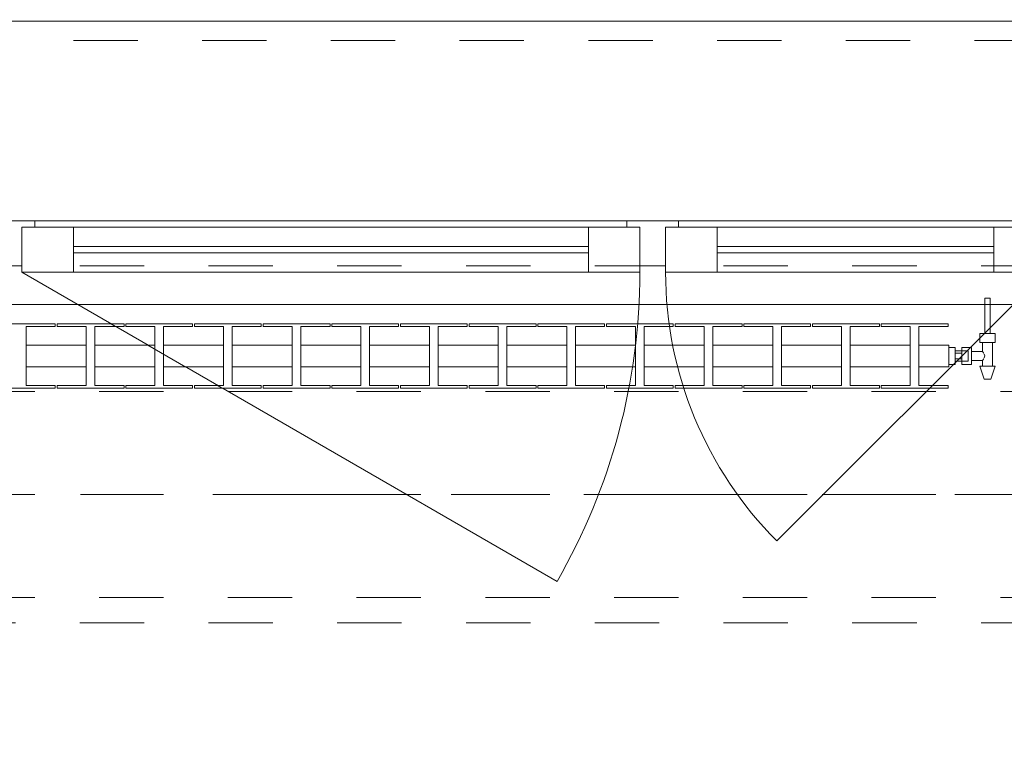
# Model space of a CAD drawing. Header units: metres. Extents: x -3.6 to 84.5, y -11 to 16.8.
# Tile 291 of 656: x 23.5 to 25, y 12.8 to 13.9. Entities that reach past the tile are written whole.
import ezdxf

# ---------------------------------------------------------------- set-up
doc = ezdxf.new("R2010")
doc.units = ezdxf.units.M
doc.header["$MEASUREMENT"] = 0
for name, pattern in [('Achse', [0.2, 0.1, -0.05, 0, -0.05]), ('Strichlinie doppelt', [0.546806, 0.264583, -0.105833, 0.070556, -0.105833]), ('Strichlinie eng', [0.115, 0.075, -0.04]), ('Untersicht', [0.1, 0.075, -0.025]), ('Wipeout_Contour', [1, 0, -1])]:
    doc.linetypes.add(name, pattern=pattern)
for name, color, linetype in [('152 - Bemaßung_ Beschriftung.Ausbau', 7, 'Continuous'), ('451 - Universal.Achsen Raster', 7, 'Continuous'), ('603 - Struktur.Bodenplatte_ Decke Roh', 7, 'Continuous'), ('604 - Struktur.Wand Aussen', 7, 'Continuous'), ('608 - Struktur.Träger', 7, 'Continuous'), ('650 - Abdeckung.Fußboden Aufbau', 7, 'Continuous'), ('801 - HKLSE.Heizung_ Klima_ Lüftung', 7, 'Continuous'), ('Neubau_152 - Bemaßung_ Beschriftung.Ausbau', 7, 'Continuous'), ('Neubau_653 - Abdeckung.TB Verkofferung', 7, 'Continuous')]:
    doc.layers.add(name, color=color, linetype=linetype)
doc.styles.add('ERSTELLTER_STIL_2', font='txt')
doc.dimstyles.new('ERSTELLTER_STIL__1', dxfattribs={"dimtxt": 0.1, "dimasz": 0.0532, "dimexe": 0.18, "dimexo": 0.0625, "dimgap": 0, "dimtad": 1, "dimzin": 0, "dimdsep": 46, "dimtxsty": 'ERSTELLTER_STIL_2', "dimblk": 'ARROWHEAD_2', "dimblk1": 'ARROWHEAD_2', "dimblk2": 'ARROWHEAD_2', "dimcen": 0.09, "dimse1": 1, "dimse2": 1, "dimclrd": 7, "dimclre": 7, "dimclrt": 7, "dimazin": 0, "dimtfac": 1, "dimtdec": 4, "dimtmove": 0, "dimatfit": 3, "dimfxl": 1, "dimtolj": 1, "dimtzin": 0, "dimarcsym": 0})
doc.dimstyles.new('ERSTELLTER_STIL__3', dxfattribs={"dimtxt": 0.1, "dimasz": 0.0532, "dimexe": 0.18, "dimexo": 0.0625, "dimgap": 0, "dimtad": 1, "dimtih": 1, "dimtoh": 1, "dimzin": 0, "dimdsep": 46, "dimtxsty": 'ERSTELLTER_STIL_2', "dimblk": 'ARROWHEAD_2', "dimblk1": 'ARROWHEAD_2', "dimblk2": 'ARROWHEAD_2', "dimcen": 0.09, "dimse1": 1, "dimse2": 1, "dimclrd": 7, "dimclre": 7, "dimclrt": 7, "dimazin": 0, "dimtfac": 1, "dimtdec": 4, "dimtmove": 0, "dimatfit": 3, "dimfxl": 1, "dimtolj": 1, "dimtzin": 0, "dimarcsym": 0})
doc.dimstyles.new('ERSTELLTER_STIL__7', dxfattribs={"dimtxt": 0.18, "dimasz": 0.03648, "dimexe": 0.18, "dimexo": 0.0625, "dimgap": 0, "dimtad": 0, "dimtih": 1, "dimtoh": 1, "dimdec": 4, "dimzin": 0, "dimdsep": 46, "dimcen": 0.09, "dimadec": 0, "dimazin": 0, "dimtfac": 1, "dimtdec": 4, "dimtmove": 0, "dimatfit": 3, "dimldrblk": 'ARROWHEAD_11', "dimfxl": 1, "dimtolj": 1, "dimtzin": 0, "dimarcsym": 0})

# ---------------------------------------------------------------- blocks, each defined once
blk = doc.blocks.new('ARROWHEAD_11')
at = {"color": 0, "linetype": 'Continuous', "lineweight": 0}
blk.add_line((0, 0), (-1, 0), dxfattribs=at)
at = {"color": 0, "linetype": 'Continuous', "lineweight": 0, "const_width": 0.25, "flags": 128}
blk.add_lwpolyline([(-0.125, 0, 1), (0.125, 0, 1)], format="xyb", close=True, dxfattribs=at)
blk = doc.blocks.new('*D335')
at = {"layer": '152 - Bemaßung_ Beschriftung.Ausbau', "color": 7, "linetype": 'Continuous', "lineweight": 5}
for p, q in [((22.74, 14.8025), (22.74, 14.9075)), ((21.5602, 14.89), (21.5198, 14.82)), ((22.7602, 14.89), (22.7198, 14.82)), ((21.54, 14.855), (22.74, 14.855)), ((22.74, 14.855), (25.14, 14.855))]:
    blk.add_line(p, q, dxfattribs=at)
at = {"layer": '152 - Bemaßung_ Beschriftung.Ausbau', "color": 7, "lineweight": 5, "insert": (22.007, 14.875), "char_height": 0.1, "attachment_point": 7, "style": 'ERSTELLTER_STIL_2'}
blk.add_mtext('\\A1;{\\pql;\\fArial|b0|i0|c0|p38;1,20}', dxfattribs=at)
blk = doc.blocks.new('ARROWHEAD_2')
at = {"color": 0, "linetype": 'Continuous', "lineweight": 0}
for p, q in [((-0.378, -0.655), (0.378, 0.655)), ((0, 0), (-1, 0))]:
    blk.add_line(p, q, dxfattribs=at)
blk = doc.blocks.new('*D336')
at = {"layer": '152 - Bemaßung_ Beschriftung.Ausbau', "color": 7, "linetype": 'Continuous', "lineweight": 5}
for p, q in [((25.14, 14.8025), (25.14, 14.9075)), ((22.7602, 14.89), (22.7198, 14.82)), ((25.1602, 14.89), (25.1198, 14.82)), ((22.74, 14.855), (25.14, 14.855)), ((25.14, 14.855), (26.34, 14.855))]:
    blk.add_line(p, q, dxfattribs=at)
at = {"layer": '152 - Bemaßung_ Beschriftung.Ausbau', "color": 7, "lineweight": 5, "char_height": 0.1, "attachment_point": 7, "style": 'ERSTELLTER_STIL_2'}
for s, insert in [('\\A1;{\\pql;\\fArial|b0|i0|c0|p38;2,40}', (23.807, 14.875)), ('\\A1;{\\pql;\\fArial|b0|i0|c0|p38;2,01}', (23.807, 14.735))]:
    blk.add_mtext(s, dxfattribs=dict(at, insert=insert))
blk = doc.blocks.new('*D373')
at = {"layer": '152 - Bemaßung_ Beschriftung.Ausbau', "color": 7, "linetype": 'Continuous', "lineweight": 5}
for p, q in [((22.25, 15.3025), (22.25, 15.4075)), ((22.0502, 15.39), (22.0098, 15.32)), ((22.2702, 15.39), (22.2298, 15.32)), ((22.03, 15.355), (22.25, 15.355)), ((22.25, 15.355), (25.66, 15.355))]:
    blk.add_line(p, q, dxfattribs=at)
at = {"layer": '152 - Bemaßung_ Beschriftung.Ausbau', "color": 7, "lineweight": 5, "insert": (22.0641, 15.375), "char_height": 0.1, "attachment_point": 7, "style": 'ERSTELLTER_STIL_2'}
blk.add_mtext('\\A1;{\\pql;\\fArial|b0|i0|c0|p38;22}', dxfattribs=at)
blk = doc.blocks.new('*D374')
at = {"layer": '152 - Bemaßung_ Beschriftung.Ausbau', "color": 7, "linetype": 'Continuous', "lineweight": 5}
for p, q in [((25.66, 15.3025), (25.66, 15.4075)), ((22.2702, 15.39), (22.2298, 15.32)), ((25.6802, 15.39), (25.6398, 15.32)), ((22.25, 15.355), (25.66, 15.355)), ((25.66, 15.355), (25.795, 15.355))]:
    blk.add_line(p, q, dxfattribs=at)
at = {"layer": '152 - Bemaßung_ Beschriftung.Ausbau', "color": 7, "lineweight": 5, "char_height": 0.1, "attachment_point": 7, "style": 'ERSTELLTER_STIL_2'}
for s, insert in [('\\A1;{\\pql;\\fArial|b0|i0|c0|p38;13\\fArial|b0|i0|c0|p38;\\A1{\\H.66x;\\S5^  ;}}', (25.4379, 15.3733)), ('\\A1;{\\pql;\\fArial|b0|i0|c0|p38;3,41}', (23.721, 15.375))]:
    blk.add_mtext(s, dxfattribs=dict(at, insert=insert))
blk = doc.blocks.new('*D410')
at = {"layer": '152 - Bemaßung_ Beschriftung.Ausbau', "color": 7, "linetype": 'Continuous', "lineweight": 5}
for p, q in [((22.28, 15.8025), (22.28, 15.9075)), ((22.0002, 15.89), (21.9598, 15.82)), ((22.3002, 15.89), (22.2598, 15.82)), ((21.98, 15.855), (22.28, 15.855)), ((22.28, 15.855), (25.58, 15.855))]:
    blk.add_line(p, q, dxfattribs=at)
at = {"layer": '152 - Bemaßung_ Beschriftung.Ausbau', "color": 7, "lineweight": 5, "insert": (22.0541, 15.875), "char_height": 0.1, "attachment_point": 7, "style": 'ERSTELLTER_STIL_2'}
blk.add_mtext('\\A1;{\\pql;\\fArial|b0|i0|c0|p38;30}', dxfattribs=at)
blk = doc.blocks.new('*D411')
at = {"layer": '152 - Bemaßung_ Beschriftung.Ausbau', "color": 7, "linetype": 'Continuous', "lineweight": 5}
for p, q in [((25.58, 15.8025), (25.58, 15.9075)), ((22.3002, 15.89), (22.2598, 15.82)), ((25.6002, 15.89), (25.5598, 15.82)), ((22.28, 15.855), (25.58, 15.855)), ((25.58, 15.855), (25.88, 15.855))]:
    blk.add_line(p, q, dxfattribs=at)
at = {"layer": '152 - Bemaßung_ Beschriftung.Ausbau', "color": 7, "lineweight": 5, "insert": (23.797, 15.875), "char_height": 0.1, "attachment_point": 7, "style": 'ERSTELLTER_STIL_2'}
blk.add_mtext('\\A1;{\\pql;\\fArial|b0|i0|c0|p38;3,30}', dxfattribs=at)
blk = doc.blocks.new('*D463')
at = {"layer": '152 - Bemaßung_ Beschriftung.Ausbau', "color": 7, "linetype": 'Continuous', "lineweight": 5}
for p, q in [((-1.175, 13.695), (-1.175, 13.845)), ((-1.21, 13.7152), (-1.14, 13.6748))]:
    blk.add_line(p, q, dxfattribs=at)
blk = doc.blocks.new('*D464')
at = {"layer": '152 - Bemaßung_ Beschriftung.Ausbau', "color": 7, "linetype": 'Continuous', "lineweight": 5}
for p, q in [((-1.175, 13.845), (-1.175, 13.8792)), ((-1.14, 13.8248), (-1.21, 13.8652)), ((-1.1225, 13.845), (-1.2275, 13.845)), ((-1.175, 13.695), (-1.175, 13.845)), ((-1.21, 13.7152), (-1.14, 13.6748))]:
    blk.add_line(p, q, dxfattribs=at)
blk = doc.blocks.new('*D476')
at = {"layer": '152 - Bemaßung_ Beschriftung.Ausbau', "color": 7, "linetype": 'Continuous', "lineweight": 5}
for p, q in [((-2.175, 13.455), (-2.175, 13.695)), ((-2.21, 13.4752), (-2.14, 13.4348)), ((-2.14, 13.4298), (-2.21, 13.4702)), ((-2.1225, 13.455), (-2.2275, 13.455)), ((-2.175, 13.45), (-2.175, 13.455))]:
    blk.add_line(p, q, dxfattribs=at)
blk = doc.blocks.new('*D477')
at = {"layer": '152 - Bemaßung_ Beschriftung.Ausbau', "color": 7, "linetype": 'Continuous', "lineweight": 5}
for p, q in [((-2.175, 13.695), (-2.175, 13.845)), ((-2.21, 13.7152), (-2.14, 13.6748)), ((-2.1225, 13.695), (-2.2275, 13.695)), ((-2.175, 13.455), (-2.175, 13.695)), ((-2.21, 13.4752), (-2.14, 13.4348)), ((-2.14, 13.4298), (-2.21, 13.4702))]:
    blk.add_line(p, q, dxfattribs=at)
at = {"layer": '152 - Bemaßung_ Beschriftung.Ausbau', "color": 7, "lineweight": 5, "insert": (-2.195, 13.4991), "char_height": 0.1, "attachment_point": 7, "rotation": 90, "style": 'ERSTELLTER_STIL_2'}
blk.add_mtext('\\A1;{\\pql;\\fArial|b0|i0|c0|p38;24}', dxfattribs=at)
blk = doc.blocks.new('*D478')
at = {"layer": '152 - Bemaßung_ Beschriftung.Ausbau', "color": 7, "linetype": 'Continuous', "lineweight": 5}
for p, q in [((-2.175, 13.695), (-2.175, 13.845)), ((-2.21, 13.7152), (-2.14, 13.6748))]:
    blk.add_line(p, q, dxfattribs=at)
blk = doc.blocks.new('*D479')
at = {"layer": '152 - Bemaßung_ Beschriftung.Ausbau', "color": 7, "linetype": 'Continuous', "lineweight": 5}
for p, q in [((-2.175, 13.845), (-2.175, 13.8792)), ((-2.14, 13.8248), (-2.21, 13.8652)), ((-2.1225, 13.845), (-2.2275, 13.845)), ((-2.175, 13.695), (-2.175, 13.845)), ((-2.21, 13.7152), (-2.14, 13.6748))]:
    blk.add_line(p, q, dxfattribs=at)
at = {"layer": '152 - Bemaßung_ Beschriftung.Ausbau', "color": 7, "lineweight": 5, "insert": (-2.195, 13.8652), "char_height": 0.1, "attachment_point": 7, "rotation": 90, "style": 'ERSTELLTER_STIL_2'}
blk.add_mtext('\\A1;{\\pql;\\fArial|b0|i0|c0|p38;15}', dxfattribs=at)
blk = doc.blocks.new('*D648')
at = {"layer": '152 - Bemaßung_ Beschriftung.Ausbau', "color": 7, "linetype": 'Continuous', "lineweight": 5}
for p, q in [((-1.675, 13.455), (-1.675, 13.695)), ((-1.71, 13.4752), (-1.64, 13.4348)), ((-1.6225, 13.455), (-1.7275, 13.455)), ((-1.675, 0.245), (-1.675, 13.455)), ((-1.71, 0.2652), (-1.64, 0.2248)), ((-1.6225, 0.245), (-1.7275, 0.245)), ((-1.675, 0.005), (-1.675, 0.245))]:
    blk.add_line(p, q, dxfattribs=at)
at = {"layer": '152 - Bemaßung_ Beschriftung.Ausbau', "color": 7, "lineweight": 5, "insert": (-1.695, 6.679), "char_height": 0.1, "attachment_point": 7, "rotation": 90, "style": 'ERSTELLTER_STIL_2'}
blk.add_mtext('\\A1;{\\pql;\\fArial|b0|i0|c0|p38;13,21}', dxfattribs=at)
blk = doc.blocks.new('*D649')
at = {"layer": '152 - Bemaßung_ Beschriftung.Ausbau', "color": 7, "linetype": 'Continuous', "lineweight": 5}
for p, q in [((-1.675, 13.695), (-1.675, 13.845)), ((-1.71, 13.7152), (-1.64, 13.6748)), ((-1.6225, 13.695), (-1.7275, 13.695)), ((-1.675, 13.455), (-1.675, 13.695)), ((-1.71, 13.4752), (-1.64, 13.4348))]:
    blk.add_line(p, q, dxfattribs=at)
at = {"layer": '152 - Bemaßung_ Beschriftung.Ausbau', "color": 7, "lineweight": 5, "insert": (-1.695, 13.4991), "char_height": 0.1, "attachment_point": 7, "rotation": 90, "style": 'ERSTELLTER_STIL_2'}
blk.add_mtext('\\A1;{\\pql;\\fArial|b0|i0|c0|p38;24}', dxfattribs=at)
blk = doc.blocks.new('*D650')
at = {"layer": '152 - Bemaßung_ Beschriftung.Ausbau', "color": 7, "linetype": 'Continuous', "lineweight": 5}
for p, q in [((-1.675, 13.695), (-1.675, 13.845)), ((-1.71, 13.7152), (-1.64, 13.6748))]:
    blk.add_line(p, q, dxfattribs=at)
blk = doc.blocks.new('*D651')
at = {"layer": '152 - Bemaßung_ Beschriftung.Ausbau', "color": 7, "linetype": 'Continuous', "lineweight": 5}
for p, q in [((-1.675, 13.845), (-1.675, 13.8792)), ((-1.64, 13.8248), (-1.71, 13.8652)), ((-1.6225, 13.845), (-1.7275, 13.845)), ((-1.675, 13.695), (-1.675, 13.845)), ((-1.71, 13.7152), (-1.64, 13.6748))]:
    blk.add_line(p, q, dxfattribs=at)
at = {"layer": '152 - Bemaßung_ Beschriftung.Ausbau', "color": 7, "lineweight": 5, "insert": (-1.695, 13.8652), "char_height": 0.1, "attachment_point": 7, "rotation": 90, "style": 'ERSTELLTER_STIL_2'}
blk.add_mtext('\\A1;{\\pql;\\fArial|b0|i0|c0|p38;15}', dxfattribs=at)

msp = doc.modelspace()

# ---------------------------------------------------------------- linework, layer by layer
at = {"layer": '451 - Universal.Achsen Raster', "color": 160, "linetype": 'Strichlinie doppelt', "lineweight": 9, "true_color": 0x3232ff}
msp.add_line((64.935, 13.15), (-3.175, 13.15), dxfattribs=at)
at = {"layer": '603 - Struktur.Bodenplatte_ Decke Roh', "color": 7, "linetype": 'Continuous', "lineweight": 18, "flags": 128}
msp.add_lwpolyline([(62.275, 0.005), (62.275, 13.695), (50.78, 13.695), (50.78, 13), (50.84, 13), (50.84, 8.585), (49.03, 8.585), (49.03, 8.725), (47.41, 8.725), (47.41, 13), (47.48, 13), (47.48, 13.695), (14.78, 13.695), (14.78, 13), (14.84, 13), (14.84, 8.585), (13.03, 8.585), (13.03, 8.725), (11.41, 8.725), (11.41, 13), (11.48, 13), (11.48, 13.695), (-0.015, 13.695), (-0.015, 0.005)], dxfattribs=at)
at = {"layer": '604 - Struktur.Wand Aussen', "color": 7, "linetype": 'Continuous', "lineweight": 9}
for p, q in [((23.48, 13.565), (23.46, 13.565)), ((23.46, 13.565), (23.46, 13.505)), ((23.46, 13.495), (23.46, 13.565)), ((23.46, 13.565), (23.54, 13.565)), ((23.54, 13.565), (24.34, 13.565)), ((23.54, 13.565), (23.54, 13.495)), ((24.34, 13.495), (24.34, 13.565)), ((24.34, 13.565), (24.42, 13.565)), ((24.42, 13.565), (24.4, 13.565)), ((24.42, 13.505), (24.42, 13.565)), ((24.42, 13.565), (24.42, 13.495)), ((24.48, 13.565), (24.46, 13.565)), ((24.46, 13.565), (24.46, 13.505)), ((24.46, 13.495), (24.46, 13.565)), ((24.46, 13.565), (24.54, 13.565)), ((24.54, 13.565), (24.97, 13.565)), ((24.54, 13.565), (24.54, 13.495)), ((24.97, 13.495), (24.97, 13.565)), ((24.97, 13.565), (25.05, 13.565)), ((23.54, 13.535), (24.34, 13.535)), ((24.34, 13.525), (23.54, 13.525)), ((24.54, 13.535), (24.97, 13.535)), ((24.97, 13.525), (24.54, 13.525)), ((23.46, 13.505), (23.44, 13.505)), ((23.54, 13.495), (23.46, 13.495)), ((24.34, 13.495), (23.54, 13.495)), ((24.42, 13.495), (24.34, 13.495)), ((24.44, 13.505), (24.42, 13.505)), ((24.46, 13.505), (24.44, 13.505)), ((24.54, 13.495), (24.46, 13.495)), ((24.97, 13.495), (24.54, 13.495)), ((25.05, 13.495), (24.97, 13.495))]:
    msp.add_line(p, q, dxfattribs=at)
at = {"layer": '608 - Struktur.Träger', "color": 7, "linetype": 'Achse', "lineweight": 9}
msp.add_line((14.78, 13.15), (47.48, 13.15), dxfattribs=at)
at = {"layer": '608 - Struktur.Träger', "color": 7, "linetype": 'Untersicht', "lineweight": 13}
msp.add_line((14.78, 12.99), (47.48, 12.99), dxfattribs=at)
at = {"layer": '650 - Abdeckung.Fußboden Aufbau', "color": 7, "linetype": 'Continuous', "lineweight": 13, "flags": 128}
msp.add_lwpolyline([(25.57, 8.24), (25.57, 8.51), (25.66, 8.51), (25.66, 12.99), (25.57, 12.99), (25.57, 13.445), (22.29, 13.445), (22.29, 12.99), (22.25, 12.99), (22.25, 8.24)], dxfattribs=at)
at = {"layer": 'Neubau_653 - Abdeckung.TB Verkofferung', "color": 1, "linetype": 'Untersicht', "lineweight": 9}
for p, q in [((15.15, 13.505), (25.66, 13.505)), ((15.15, 12.9505), (25.66, 12.9505))]:
    msp.add_line(p, q, dxfattribs=at)

# ---------------------------------------------------------------- leaders
at = {"layer": 'Neubau_152 - Bemaßung_ Beschriftung.Ausbau', "color": 1, "linetype": 'Continuous', "lineweight": 13, "annotation_type": 0, "has_hookline": 1, "hookline_direction": 0, "text_width": 0.458}
msp.add_leader([(23.1363, 12.9505), (23.1363, 12.5753), (23.2736, 12.5753)], dimstyle='ERSTELLTER_STIL__7', dxfattribs=at)

# ---------------------------------------------------------------- next in the draw order: wipeouts: each hides what was drawn before it
at = {"color": 254, "linetype": 'Wipeout_Contour', "lineweight": 0, "ltscale": 166.126429}
msp.add_wipeout([(25.04, 13.575), (25.04, 13.855), (25.04, 13.885), (22.84, 13.885), (22.84, 13.855), (22.84, 13.575)], dxfattribs=at).dxf.layer = '604 - Struktur.Wand Aussen'
at = {"color": 254, "linetype": 'Wipeout_Contour', "lineweight": 0, "ltscale": 6724.823623}
msp.add_wipeout([(23.3, 13.3817), (23.3, 13.3483), (23.3467, 13.3483), (23.3467, 13.3192), (23.3013, 13.3192), (23.3013, 13.315), (23.4053, 13.315), (23.4053, 13.3192), (23.36, 13.3192), (23.36, 13.3483), (23.4533, 13.3483), (23.4533, 13.3192), (23.408, 13.3192), (23.408, 13.315), (23.512, 13.315), (23.512, 13.3192), (23.4667, 13.3192), (23.4667, 13.3483), (23.56, 13.3483), (23.56, 13.3192), (23.5147, 13.3192), (23.5147, 13.315), (23.6187, 13.315), (23.6187, 13.3192), (23.5733, 13.3192), (23.5733, 13.3483), (23.6667, 13.3483), (23.6667, 13.3192), (23.6213, 13.3192), (23.6213, 13.315), (23.7253, 13.315), (23.7253, 13.3192), (23.68, 13.3192), (23.68, 13.3483), (23.7733, 13.3483), (23.7733, 13.3192), (23.728, 13.3192), (23.728, 13.315), (23.832, 13.315), (23.832, 13.3192), (23.7867, 13.3192), (23.7867, 13.3483), (23.88, 13.3483), (23.88, 13.3192), (23.8347, 13.3192), (23.8347, 13.315), (23.9387, 13.315), (23.9387, 13.3192), (23.8933, 13.3192), (23.8933, 13.3483), (23.9867, 13.3483), (23.9867, 13.3192), (23.9413, 13.3192), (23.9413, 13.315), (24.0453, 13.315), (24.0453, 13.3192), (24, 13.3192), (24, 13.3483), (24.0933, 13.3483), (24.0933, 13.3192), (24.048, 13.3192), (24.048, 13.315), (24.152, 13.315), (24.152, 13.3192), (24.1067, 13.3192), (24.1067, 13.3483), (24.2, 13.3483), (24.2, 13.3192), (24.1547, 13.3192), (24.1547, 13.315), (24.2587, 13.315), (24.2587, 13.3192), (24.2133, 13.3192), (24.2133, 13.3483), (24.3067, 13.3483), (24.3067, 13.3192), (24.2613, 13.3192), (24.2613, 13.315), (24.3653, 13.315), (24.3653, 13.3192), (24.32, 13.3192), (24.32, 13.3483), (24.4133, 13.3483), (24.4133, 13.3192), (24.368, 13.3192), (24.368, 13.315), (24.472, 13.315), (24.472, 13.3192), (24.4267, 13.3192), (24.4267, 13.3483), (24.52, 13.3483), (24.52, 13.3192), (24.4747, 13.3192), (24.4747, 13.315), (24.5787, 13.315), (24.5787, 13.3192), (24.5333, 13.3192), (24.5333, 13.3483), (24.6267, 13.3483), (24.6267, 13.3192), (24.5813, 13.3192), (24.5813, 13.315), (24.6853, 13.315), (24.6853, 13.3192), (24.64, 13.3192), (24.64, 13.3483), (24.7333, 13.3483), (24.7333, 13.3192), (24.688, 13.3192), (24.688, 13.315), (24.792, 13.315), (24.792, 13.3192), (24.7467, 13.3192), (24.7467, 13.3483), (24.84, 13.3483), (24.84, 13.3192), (24.7947, 13.3192), (24.7947, 13.315), (24.8987, 13.315), (24.8987, 13.3192), (24.8533, 13.3192), (24.8533, 13.3483), (24.9, 13.3483), (24.9, 13.3817), (24.8533, 13.3817), (24.8533, 13.4108), (24.8987, 13.4108), (24.8987, 13.415), (24.7947, 13.415), (24.7947, 13.4108), (24.84, 13.4108), (24.84, 13.3817), (24.7467, 13.3817), (24.7467, 13.4108), (24.792, 13.4108), (24.792, 13.415), (24.688, 13.415), (24.688, 13.4108), (24.7333, 13.4108), (24.7333, 13.3817), (24.64, 13.3817), (24.64, 13.4108), (24.6853, 13.4108), (24.6853, 13.415), (24.5813, 13.415), (24.5813, 13.4108), (24.6267, 13.4108), (24.6267, 13.3817), (24.5333, 13.3817), (24.5333, 13.4108), (24.5787, 13.4108), (24.5787, 13.415), (24.4747, 13.415), (24.4747, 13.4108), (24.52, 13.4108), (24.52, 13.3817), (24.4267, 13.3817), (24.4267, 13.4108), (24.472, 13.4108), (24.472, 13.415), (24.368, 13.415), (24.368, 13.4108), (24.4133, 13.4108), (24.4133, 13.3817), (24.32, 13.3817), (24.32, 13.4108), (24.3653, 13.4108), (24.3653, 13.415), (24.2613, 13.415), (24.2613, 13.4108), (24.3067, 13.4108), (24.3067, 13.3817), (24.2133, 13.3817), (24.2133, 13.4108), (24.2587, 13.4108), (24.2587, 13.415), (24.1547, 13.415), (24.1547, 13.4108), (24.2, 13.4108), (24.2, 13.3817), (24.1067, 13.3817), (24.1067, 13.4108), (24.152, 13.4108), (24.152, 13.415), (24.048, 13.415), (24.048, 13.4108), (24.0933, 13.4108), (24.0933, 13.3817), (24, 13.3817), (24, 13.4108), (24.0453, 13.4108), (24.0453, 13.415), (23.9413, 13.415), (23.9413, 13.4108), (23.9867, 13.4108), (23.9867, 13.3817), (23.8933, 13.3817), (23.8933, 13.4108), (23.9387, 13.4108), (23.9387, 13.415), (23.8347, 13.415), (23.8347, 13.4108), (23.88, 13.4108), (23.88, 13.3817), (23.7867, 13.3817), (23.7867, 13.4108), (23.832, 13.4108), (23.832, 13.415), (23.728, 13.415), (23.728, 13.4108), (23.7733, 13.4108), (23.7733, 13.3817), (23.68, 13.3817), (23.68, 13.4108), (23.7253, 13.4108), (23.7253, 13.415), (23.6213, 13.415), (23.6213, 13.4108), (23.6667, 13.4108), (23.6667, 13.3817), (23.5733, 13.3817), (23.5733, 13.4108), (23.6187, 13.4108), (23.6187, 13.415), (23.5147, 13.415), (23.5147, 13.4108), (23.56, 13.4108), (23.56, 13.3817), (23.4667, 13.3817), (23.4667, 13.4108), (23.512, 13.4108), (23.512, 13.415), (23.408, 13.415), (23.408, 13.4108), (23.4533, 13.4108), (23.4533, 13.3817), (23.36, 13.3817), (23.36, 13.4108), (23.4053, 13.4108), (23.4053, 13.415), (23.3013, 13.415), (23.3013, 13.4108), (23.3467, 13.4108), (23.3467, 13.3817)], dxfattribs=at).dxf.layer = '801 - HKLSE.Heizung_ Klima_ Lüftung'

# ---------------------------------------------------------------- next in the draw order: linework, layer by layer
at = {"layer": '604 - Struktur.Wand Aussen', "color": 7, "linetype": 'Continuous', "lineweight": 9}
for p, q in [((25.04, 13.885), (22.84, 13.885)), ((23.44, 13.575), (23.48, 13.575)), ((23.48, 13.575), (24.4, 13.575)), ((23.48, 13.575), (23.48, 13.565)), ((24.4, 13.565), (24.4, 13.575)), ((24.4, 13.575), (24.44, 13.575)), ((24.44, 13.575), (24.48, 13.575)), ((24.48, 13.575), (25.03, 13.575)), ((24.48, 13.575), (24.48, 13.565)), ((23.46, 13.495), (24.2914, 13.015))]:
    msp.add_line(p, q, dxfattribs=at)
at = {"layer": '604 - Struktur.Wand Aussen', "color": 7, "linetype": 'Strichlinie eng', "lineweight": 9}
msp.add_line((25.04, 13.855), (22.84, 13.855), dxfattribs=at)
at = {"layer": '604 - Struktur.Wand Aussen', "color": 7, "linetype": 'Continuous', "lineweight": 9}
for centre, radius, start, end in [((23.46, 13.495), 0.96, 330, 0), ((25.05, 13.495), 0.59, 180, 225)]:
    msp.add_arc(centre, radius, start, end, dxfattribs=at)
at = {"layer": '608 - Struktur.Träger', "color": 7, "linetype": 'Untersicht', "lineweight": 13}
msp.add_line((14.78, 13.31), (47.48, 13.31), dxfattribs=at)
at = {"layer": '801 - HKLSE.Heizung_ Klima_ Lüftung', "color": 7, "linetype": 'Continuous', "lineweight": 5}
for p, q in [((23.512, 13.415), (23.408, 13.415)), ((23.512, 13.4108), (23.512, 13.415)), ((23.512, 13.4108), (23.512, 13.415)), ((23.6187, 13.415), (23.5147, 13.415)), ((23.5147, 13.415), (23.5147, 13.4108)), ((23.6187, 13.4108), (23.6187, 13.415)), ((23.6187, 13.4108), (23.6187, 13.415)), ((23.7253, 13.415), (23.6213, 13.415)), ((23.6213, 13.415), (23.6213, 13.4108)), ((23.7253, 13.4108), (23.7253, 13.415)), ((23.728, 13.415), (23.728, 13.4108)), ((23.832, 13.415), (23.728, 13.415)), ((23.728, 13.415), (23.728, 13.4108)), ((23.832, 13.4108), (23.832, 13.415)), ((23.832, 13.4108), (23.832, 13.415)), ((23.9387, 13.415), (23.8347, 13.415)), ((23.8347, 13.415), (23.8347, 13.4108)), ((23.9387, 13.4108), (23.9387, 13.415)), ((23.9413, 13.415), (23.9413, 13.4108)), ((24.0453, 13.415), (23.9413, 13.415)), ((23.9413, 13.415), (23.9413, 13.4108)), ((24.0453, 13.4108), (24.0453, 13.415)), ((24.152, 13.415), (24.048, 13.415)), ((24.048, 13.415), (24.048, 13.4108)), ((24.152, 13.4108), (24.152, 13.415)), ((24.152, 13.4108), (24.152, 13.415)), ((24.2587, 13.415), (24.1547, 13.415)), ((24.1547, 13.415), (24.1547, 13.4108)), ((24.2587, 13.4108), (24.2587, 13.415)), ((24.2587, 13.4108), (24.2587, 13.415)), ((24.2613, 13.415), (24.2613, 13.4108)), ((24.3653, 13.415), (24.2613, 13.415)), ((24.2613, 13.415), (24.2613, 13.4108)), ((24.3653, 13.4108), (24.3653, 13.415)), ((24.472, 13.415), (24.368, 13.415)), ((24.368, 13.415), (24.368, 13.4108)), ((24.472, 13.4108), (24.472, 13.415)), ((24.5787, 13.415), (24.4747, 13.415)), ((24.4747, 13.415), (24.4747, 13.4108)), ((24.5787, 13.4108), (24.5787, 13.415)), ((24.5787, 13.4108), (24.5787, 13.415)), ((24.5813, 13.415), (24.5813, 13.4108)), ((24.6853, 13.415), (24.5813, 13.415)), ((24.5813, 13.415), (24.5813, 13.4108)), ((24.6853, 13.4108), (24.6853, 13.415)), ((24.688, 13.415), (24.688, 13.4108)), ((24.792, 13.415), (24.688, 13.415)), ((24.688, 13.415), (24.688, 13.4108)), ((24.792, 13.4108), (24.792, 13.415)), ((24.792, 13.4108), (24.792, 13.415)), ((24.7947, 13.415), (24.7947, 13.4108)), ((24.7947, 13.415), (24.7947, 13.4108)), ((23.4667, 13.3192), (23.4667, 13.4108)), ((23.4667, 13.4108), (23.512, 13.4108)), ((23.5147, 13.4108), (23.56, 13.4108)), ((23.56, 13.4108), (23.56, 13.3192)), ((23.5733, 13.3192), (23.5733, 13.4108)), ((23.5733, 13.4108), (23.6187, 13.4108)), ((23.6213, 13.4108), (23.6667, 13.4108)), ((23.6667, 13.4108), (23.6667, 13.3192)), ((23.68, 13.3192), (23.68, 13.4108)), ((23.68, 13.4108), (23.7253, 13.4108)), ((23.728, 13.4108), (23.7733, 13.4108)), ((23.7733, 13.4108), (23.7733, 13.3192)), ((23.7867, 13.3192), (23.7867, 13.4108)), ((23.7867, 13.4108), (23.832, 13.4108)), ((23.8347, 13.4108), (23.88, 13.4108)), ((23.88, 13.4108), (23.88, 13.3192)), ((23.8933, 13.3192), (23.8933, 13.4108)), ((23.8933, 13.4108), (23.9387, 13.4108)), ((23.9413, 13.4108), (23.9867, 13.4108)), ((23.9867, 13.4108), (23.9867, 13.3192)), ((24, 13.3192), (24, 13.4108)), ((24, 13.4108), (24.0453, 13.4108)), ((24.048, 13.4108), (24.0933, 13.4108)), ((24.0933, 13.4108), (24.0933, 13.3192)), ((24.1067, 13.3192), (24.1067, 13.4108)), ((24.1067, 13.4108), (24.152, 13.4108)), ((24.1547, 13.4108), (24.2, 13.4108)), ((24.2, 13.4108), (24.2, 13.3192)), ((24.2133, 13.3192), (24.2133, 13.4108)), ((24.2133, 13.4108), (24.2587, 13.4108)), ((24.2613, 13.4108), (24.3067, 13.4108)), ((24.3067, 13.4108), (24.3067, 13.3192)), ((24.32, 13.3192), (24.32, 13.4108)), ((24.32, 13.4108), (24.3653, 13.4108)), ((24.368, 13.4108), (24.4133, 13.4108)), ((24.4133, 13.4108), (24.4133, 13.3192)), ((24.4267, 13.3192), (24.4267, 13.4108)), ((24.4267, 13.4108), (24.472, 13.4108)), ((24.4747, 13.4108), (24.52, 13.4108)), ((24.52, 13.4108), (24.52, 13.3192)), ((24.5333, 13.3192), (24.5333, 13.4108)), ((24.5333, 13.4108), (24.5787, 13.4108)), ((24.5813, 13.4108), (24.6267, 13.4108)), ((24.6267, 13.4108), (24.6267, 13.3192)), ((24.64, 13.3192), (24.64, 13.4108)), ((24.64, 13.4108), (24.6853, 13.4108)), ((24.688, 13.4108), (24.7333, 13.4108)), ((24.7333, 13.4108), (24.7333, 13.3192)), ((24.7467, 13.3192), (24.7467, 13.4108)), ((24.7467, 13.4108), (24.792, 13.4108)), ((24.7947, 13.4108), (24.84, 13.4108)), ((24.84, 13.4108), (24.84, 13.3192)), ((24.8533, 13.3192), (24.8533, 13.4108)), ((23.4667, 13.3817), (23.56, 13.3817)), ((23.5733, 13.3817), (23.6667, 13.3817)), ((23.68, 13.3817), (23.7733, 13.3817)), ((23.7867, 13.3817), (23.88, 13.3817)), ((23.8933, 13.3817), (23.9867, 13.3817)), ((24, 13.3817), (24.0933, 13.3817)), ((24.1067, 13.3817), (24.2, 13.3817)), ((24.2133, 13.3817), (24.3067, 13.3817)), ((24.32, 13.3817), (24.4133, 13.3817)), ((24.4267, 13.3817), (24.52, 13.3817)), ((24.5333, 13.3817), (24.6267, 13.3817)), ((24.64, 13.3817), (24.7333, 13.3817)), ((24.7467, 13.3817), (24.84, 13.3817)), ((23.4667, 13.3483), (23.56, 13.3483)), ((23.5733, 13.3483), (23.6667, 13.3483)), ((23.68, 13.3483), (23.7733, 13.3483)), ((23.7867, 13.3483), (23.88, 13.3483)), ((23.8933, 13.3483), (23.9867, 13.3483)), ((24, 13.3483), (24.0933, 13.3483)), ((24.1067, 13.3483), (24.2, 13.3483)), ((24.2133, 13.3483), (24.3067, 13.3483)), ((24.32, 13.3483), (24.4133, 13.3483)), ((24.4267, 13.3483), (24.52, 13.3483)), ((24.5333, 13.3483), (24.6267, 13.3483)), ((24.64, 13.3483), (24.7333, 13.3483)), ((24.7467, 13.3483), (24.84, 13.3483)), ((23.408, 13.315), (23.512, 13.315)), ((23.408, 13.315), (23.512, 13.315)), ((23.512, 13.3192), (23.4667, 13.3192)), ((23.512, 13.315), (23.512, 13.3192)), ((23.512, 13.315), (23.512, 13.3192)), ((23.56, 13.3192), (23.5147, 13.3192)), ((23.5147, 13.3192), (23.5147, 13.315)), ((23.5147, 13.315), (23.6187, 13.315)), ((23.5147, 13.315), (23.6187, 13.315)), ((23.6187, 13.3192), (23.5733, 13.3192)), ((23.6187, 13.315), (23.6187, 13.3192)), ((23.6187, 13.315), (23.6187, 13.3192)), ((23.6667, 13.3192), (23.6213, 13.3192)), ((23.6213, 13.3192), (23.6213, 13.315)), ((23.6213, 13.315), (23.7253, 13.315)), ((23.6213, 13.315), (23.7253, 13.315)), ((23.7253, 13.3192), (23.68, 13.3192)), ((23.7253, 13.315), (23.7253, 13.3192)), ((23.728, 13.3192), (23.728, 13.315)), ((23.7733, 13.3192), (23.728, 13.3192)), ((23.728, 13.3192), (23.728, 13.315)), ((23.728, 13.315), (23.832, 13.315)), ((23.728, 13.315), (23.832, 13.315)), ((23.832, 13.3192), (23.7867, 13.3192)), ((23.832, 13.315), (23.832, 13.3192)), ((23.832, 13.315), (23.832, 13.3192)), ((23.88, 13.3192), (23.8347, 13.3192)), ((23.8347, 13.3192), (23.8347, 13.315)), ((23.8347, 13.315), (23.9387, 13.315)), ((23.8347, 13.315), (23.9387, 13.315)), ((23.9387, 13.3192), (23.8933, 13.3192)), ((23.9387, 13.315), (23.9387, 13.3192)), ((23.9413, 13.3192), (23.9413, 13.315)), ((23.9867, 13.3192), (23.9413, 13.3192)), ((23.9413, 13.3192), (23.9413, 13.315)), ((23.9413, 13.315), (24.0453, 13.315)), ((23.9413, 13.315), (24.0453, 13.315)), ((24.0453, 13.3192), (24, 13.3192)), ((24.0453, 13.315), (24.0453, 13.3192)), ((24.0933, 13.3192), (24.048, 13.3192)), ((24.048, 13.3192), (24.048, 13.315)), ((24.048, 13.315), (24.152, 13.315)), ((24.048, 13.315), (24.152, 13.315)), ((24.152, 13.3192), (24.1067, 13.3192)), ((24.152, 13.315), (24.152, 13.3192)), ((24.152, 13.315), (24.152, 13.3192)), ((24.2, 13.3192), (24.1547, 13.3192)), ((24.1547, 13.3192), (24.1547, 13.315)), ((24.1547, 13.315), (24.2587, 13.315)), ((24.1547, 13.315), (24.2587, 13.315)), ((24.2587, 13.3192), (24.2133, 13.3192)), ((24.2587, 13.315), (24.2587, 13.3192)), ((24.2587, 13.315), (24.2587, 13.3192)), ((24.2613, 13.3192), (24.2613, 13.315)), ((24.3067, 13.3192), (24.2613, 13.3192)), ((24.2613, 13.3192), (24.2613, 13.315)), ((24.2613, 13.315), (24.3653, 13.315)), ((24.2613, 13.315), (24.3653, 13.315)), ((24.3653, 13.3192), (24.32, 13.3192)), ((24.3653, 13.315), (24.3653, 13.3192)), ((24.4133, 13.3192), (24.368, 13.3192)), ((24.368, 13.3192), (24.368, 13.315)), ((24.368, 13.315), (24.472, 13.315)), ((24.368, 13.315), (24.472, 13.315)), ((24.472, 13.3192), (24.4267, 13.3192)), ((24.472, 13.315), (24.472, 13.3192)), ((24.52, 13.3192), (24.4747, 13.3192)), ((24.4747, 13.3192), (24.4747, 13.315)), ((24.4747, 13.315), (24.5787, 13.315)), ((24.4747, 13.315), (24.5787, 13.315)), ((24.5787, 13.3192), (24.5333, 13.3192)), ((24.5787, 13.315), (24.5787, 13.3192)), ((24.5787, 13.315), (24.5787, 13.3192)), ((24.5813, 13.3192), (24.5813, 13.315)), ((24.6267, 13.3192), (24.5813, 13.3192)), ((24.5813, 13.3192), (24.5813, 13.315)), ((24.5813, 13.315), (24.6853, 13.315)), ((24.5813, 13.315), (24.6853, 13.315)), ((24.6853, 13.3192), (24.64, 13.3192)), ((24.6853, 13.315), (24.6853, 13.3192)), ((24.688, 13.3192), (24.688, 13.315)), ((24.7333, 13.3192), (24.688, 13.3192)), ((24.688, 13.3192), (24.688, 13.315)), ((24.688, 13.315), (24.792, 13.315)), ((24.688, 13.315), (24.792, 13.315)), ((24.792, 13.3192), (24.7467, 13.3192)), ((24.792, 13.315), (24.792, 13.3192)), ((24.792, 13.315), (24.792, 13.3192)), ((24.7947, 13.3192), (24.7947, 13.315)), ((24.84, 13.3192), (24.7947, 13.3192)), ((24.7947, 13.3192), (24.7947, 13.315)), ((24.7947, 13.315), (24.8987, 13.315)), ((24.7947, 13.315), (24.8987, 13.315)), ((24.8987, 13.3192), (24.8533, 13.3192)), ((24.8987, 13.315), (24.8987, 13.3192))]:
    msp.add_line(p, q, dxfattribs=at)

# ---------------------------------------------------------------- next in the draw order: texts
at = {"layer": '604 - Struktur.Wand Aussen', "color": 7, "lineweight": 9, "insert": (24.0309, 14.0691), "char_height": 0.085, "attachment_point": 1, "style": 'ERSTELLTER_STIL_2'}
msp.add_mtext('\\A1;{\\pql;\\pt0,0.05;\\fArial|b0|i0|c0|p38;77\\fArial|b0|i0|c0|p38;\\A1{\\H.66x;\\S^  ;}\\fArial|b0|i0|c0|p38;\\fArial|b0|i0|c0|p38;\\A1{\\H.66x;\\S^  ;}}', dxfattribs=at)

# ---------------------------------------------------------------- next in the draw order: dimensions: what is measured, and where the dimension line sits
at = {"layer": '152 - Bemaßung_ Beschriftung.Ausbau', "color": 7, "linetype": 'Continuous', "lineweight": 5}
for base, p1, p2, picture, middle in [((22.74, 14.855), (21.54, 13.575), (22.74, 13.575), '*D335', (22.1369, 14.925)), ((25.14, 14.855), (22.74, 13.575), (25.14, 13.575), '*D336', (23.9369, 14.925))]:
    dim = msp.add_linear_dim(base=base, p1=p1, p2=p2, dimstyle='ERSTELLTER_STIL__3', dxfattribs=at)
    dim.commit()
    dim.dimension.update_dxf_attribs({"geometry": picture, "text_midpoint": middle, "dimtype": 160})
for base, p1, p2, picture, middle in [((-2.175, 13.845), (31.13, 13.695), (-0.165, 13.845), '*D479', (-2.245, 13.9415)), ((-1.675, 13.845), (31.13, 13.695), (-0.165, 13.845), '*D651', (-1.745, 13.9415)), ((-1.175, 13.845), (31.13, 13.695), (-0.165, 13.845), '*D464', (-1.245, 13.5992)), ((-2.175, 13.695), (-0.015, 13.695), (31.1300125, 13.695), '*D478', (-2.2450000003, 13.691853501)), ((-1.675, 13.695), (-0.015, 13.695), (31.1300125, 13.695), '*D650', (-1.7450000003, 13.691853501)), ((-1.175, 13.695), (-0.015, 13.695), (31.1300125, 13.695), '*D463', (-1.2450000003, 13.691853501))]:
    dim = msp.add_linear_dim(base=base, p1=p1, p2=p2, angle=90, dimstyle='ERSTELLTER_STIL__1', dxfattribs=at)
    dim.commit()
    dim.dimension.update_dxf_attribs({"geometry": picture, "text_midpoint": middle, "dimtype": 160, "text_rotation": 90})

# ---------------------------------------------------------------- next in the draw order: wipeouts: each hides what was drawn before it
at = {"color": 254, "linetype": 'Wipeout_Contour', "lineweight": 0, "ltscale": 901.326744}
msp.add_wipeout([(24.9, 13.352), (24.91, 13.352), (24.91, 13.357), (24.92, 13.357), (24.92, 13.352), (24.935, 13.352), (24.935, 13.358), (24.952, 13.358), (24.952, 13.349), (24.948, 13.349), (24.955, 13.329), (24.965, 13.329), (24.972, 13.349), (24.968, 13.349), (24.968, 13.386), (24.972, 13.386), (24.972, 13.4), (24.964, 13.4), (24.964, 13.455), (24.956, 13.455), (24.956, 13.4), (24.948, 13.4), (24.948, 13.386), (24.952, 13.386), (24.952, 13.372), (24.935, 13.372), (24.935, 13.378), (24.92, 13.378), (24.92, 13.373), (24.91, 13.373), (24.91, 13.378), (24.9, 13.378)], dxfattribs=at).dxf.layer = '801 - HKLSE.Heizung_ Klima_ Lüftung'

# ---------------------------------------------------------------- next in the draw order: linework, layer by layer
at = {"layer": '604 - Struktur.Wand Aussen', "color": 7, "linetype": 'Continuous', "lineweight": 9}
for p, q in [((25.05, 13.495), (24.6328, 13.0778)), ((25.13, 13.445), (22.75, 13.445))]:
    msp.add_line(p, q, dxfattribs=at)
at = {"layer": '604 - Struktur.Wand Aussen', "color": 7, "linetype": 'Strichlinie eng', "lineweight": 9}
msp.add_line((25.13, 13.445), (22.75, 13.445), dxfattribs=at)
at = {"layer": '801 - HKLSE.Heizung_ Klima_ Lüftung', "color": 7, "linetype": 'Continuous', "lineweight": 5}
for p, q in [((24.956, 13.455), (24.9572, 13.455)), ((24.956, 13.455), (24.956, 13.4)), ((24.9572, 13.455), (24.96, 13.455)), ((24.96, 13.455), (24.9628, 13.455)), ((24.9628, 13.455), (24.964, 13.455)), ((24.964, 13.455), (24.964, 13.4)), ((24.8987, 13.415), (24.7947, 13.415)), ((24.8987, 13.4108), (24.8987, 13.415)), ((24.8533, 13.4108), (24.8987, 13.4108)), ((24.948, 13.4), (24.954, 13.4)), ((24.948, 13.4), (24.948, 13.386)), ((24.954, 13.4), (24.966, 13.4)), ((24.956, 13.4), (24.9572, 13.4)), ((24.9572, 13.4), (24.96, 13.4)), ((24.96, 13.4), (24.9628, 13.4)), ((24.9628, 13.4), (24.964, 13.4)), ((24.966, 13.4), (24.972, 13.4)), ((24.972, 13.4), (24.972, 13.386)), ((24.948, 13.386), (24.954, 13.386)), ((24.952, 13.386), (24.952, 13.372)), ((24.954, 13.386), (24.966, 13.386)), ((24.966, 13.386), (24.972, 13.386)), ((24.968, 13.386), (24.968, 13.349)), ((24.8533, 13.3817), (24.9, 13.3817)), ((24.9, 13.3817), (24.9, 13.3768)), ((24.9, 13.378), (24.91, 13.378)), ((24.9, 13.3768), (24.9, 13.365)), ((24.91, 13.378), (24.91, 13.365)), ((24.92, 13.373), (24.91, 13.373)), ((24.91, 13.3693), (24.92, 13.3693)), ((24.92, 13.373), (24.92, 13.378)), ((24.92, 13.378), (24.92, 13.3715)), ((24.935, 13.378), (24.92, 13.378)), ((24.92, 13.373), (24.92, 13.3707)), ((24.92, 13.373), (24.93, 13.373)), ((24.92, 13.373), (24.92, 13.3707)), ((24.92, 13.3715), (24.92, 13.3693)), ((24.92, 13.3707), (24.92, 13.365)), ((24.92, 13.3707), (24.92, 13.3693)), ((24.92, 13.3693), (24.92, 13.365)), ((24.93, 13.373), (24.93, 13.3707)), ((24.93, 13.3707), (24.93, 13.365)), ((24.935, 13.378), (24.935, 13.3715)), ((24.952, 13.372), (24.935, 13.372)), ((24.935, 13.3715), (24.935, 13.3585)), ((24.952, 13.372), (24.9537, 13.3699)), ((24.9537, 13.3699), (24.9542, 13.3689)), ((24.9547, 13.3679), (24.9561, 13.365)), ((24.9, 13.365), (24.9, 13.3532)), ((24.9, 13.3532), (24.9, 13.3483)), ((24.91, 13.365), (24.91, 13.352)), ((24.91, 13.3607), (24.92, 13.3607)), ((24.92, 13.357), (24.91, 13.357)), ((24.92, 13.365), (24.92, 13.3607)), ((24.92, 13.365), (24.92, 13.3593)), ((24.92, 13.3607), (24.92, 13.3585)), ((24.92, 13.3607), (24.92, 13.3593)), ((24.92, 13.3593), (24.92, 13.357)), ((24.92, 13.3593), (24.92, 13.357)), ((24.92, 13.3585), (24.92, 13.352)), ((24.92, 13.357), (24.93, 13.357)), ((24.92, 13.352), (24.92, 13.357)), ((24.93, 13.365), (24.93, 13.3593)), ((24.93, 13.3593), (24.93, 13.357)), ((24.935, 13.3585), (24.935, 13.352)), ((24.952, 13.358), (24.935, 13.358)), ((24.9537, 13.3601), (24.952, 13.358)), ((24.952, 13.358), (24.952, 13.349)), ((24.9542, 13.3611), (24.9537, 13.3601)), ((24.9561, 13.365), (24.9547, 13.3621)), ((24.8533, 13.3483), (24.9, 13.3483)), ((24.9, 13.352), (24.91, 13.352)), ((24.9, 13.352), (24.91, 13.352)), ((24.9, 13.352), (24.91, 13.352)), ((24.9, 13.352), (24.91, 13.352)), ((24.935, 13.352), (24.92, 13.352)), ((24.948, 13.349), (24.9515, 13.349)), ((24.948, 13.349), (24.955, 13.329)), ((24.9515, 13.349), (24.96, 13.349)), ((24.96, 13.349), (24.9685, 13.349)), ((24.972, 13.349), (24.965, 13.329)), ((24.9685, 13.349), (24.972, 13.349)), ((24.955, 13.329), (24.9565, 13.329)), ((24.9565, 13.329), (24.96, 13.329)), ((24.96, 13.329), (24.9635, 13.329)), ((24.9635, 13.329), (24.965, 13.329))]:
    msp.add_line(p, q, dxfattribs=at)

# ---------------------------------------------------------------- next in the draw order: dimensions: what is measured, and where the dimension line sits
at = {"layer": '152 - Bemaßung_ Beschriftung.Ausbau', "color": 7, "linetype": 'Continuous', "lineweight": 5}
for base, p1, p2, picture, middle in [((22.28, 15.855), (21.98, 13), (22.28, 13), '*D410', (22.1303, 15.925)), ((25.58, 15.855), (22.28, 13), (25.58, 13), '*D411', (23.9268, 15.925)), ((25.66, 15.355), (22.25, 10.61), (25.66, 10.7316), '*D374', (23.8509, 15.425)), ((22.25, 15.355), (22.03, 10.61), (22.25, 10.61), '*D373', (22.1403, 15.425))]:
    dim = msp.add_linear_dim(base=base, p1=p1, p2=p2, dimstyle='ERSTELLTER_STIL__3', dxfattribs=at)
    dim.commit()
    dim.dimension.update_dxf_attribs({"geometry": picture, "text_midpoint": middle, "dimtype": 160})
for base, p1, p2, picture, middle in [((-2.175, 13.695), (31.13, 13.455), (-0.015, 13.695), '*D477', (-2.245, 13.5753)), ((-1.675, 13.695), (31.13, 13.455), (-0.015, 13.695), '*D649', (-1.745, 13.5753)), ((-2.175, 13.455), (0.37999, 13.44998), (31.13001, 13.455), '*D476', (-2.245, 13.47696)), ((-1.675, 13.455), (22.1775, 0.245), (31.13, 13.455), '*D648', (-1.745, 6.847))]:
    dim = msp.add_linear_dim(base=base, p1=p1, p2=p2, angle=90, dimstyle='ERSTELLTER_STIL__1', dxfattribs=at)
    dim.commit()
    dim.dimension.update_dxf_attribs({"geometry": picture, "text_midpoint": middle, "dimtype": 160, "text_rotation": 90})

doc.saveas('drawing.dxf')
